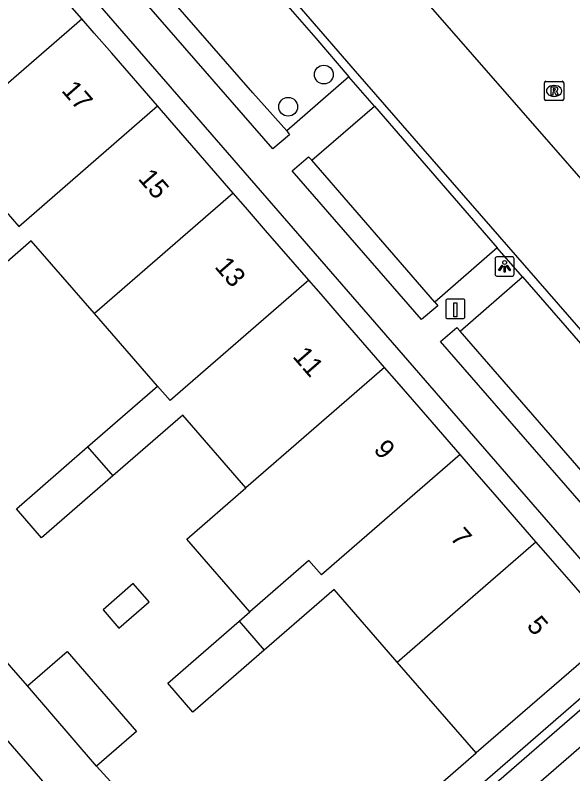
# Model space of a CAD drawing. Extents: x 155888 to 156864, y 383882 to 384671.
# Drawn here: x 156670.41 to 156699.39, y 384044.53 to 384083.96 of the extents above; entities that cross this region are included whole.
import ezdxf

# ---------------------------------------------------------------- set-up
doc = ezdxf.new("R2010")
doc.units = 0
for name, color, linetype in [('IMGEO_Boom', 7, 'Continuous'), ('IMGEO_Laadpaal', 7, 'Continuous'), ('IMGEO_Lichtpunt', 7, 'Continuous'), ('IMGEO_Pand', 7, 'Continuous'), ('IMGEO_Pand_nummerreeks', 7, 'Continuous'), ('IMGEO_Parkeervlak_open', 7, 'Continuous'), ('IMGEO_Rijbaan_lokaal_gesloten', 7, 'Continuous'), ('IMGEO_Rijbaan_lokaal_open', 7, 'Continuous'), ('IMGEO_Rioolput', 7, 'Continuous'), ('IMGEO_Voetpad_open', 7, 'Continuous')]:
    doc.layers.add(name, color=color, linetype=linetype)

msp = doc.modelspace()

# ---------------------------------------------------------------- linework, layer by layer
at = {"layer": 'IMGEO_Boom'}
for centre in [(156686.447, 384080.869), (156684.594, 384079.196)]:
    msp.add_circle(centre, 0.489, dxfattribs=at)
at = {"layer": 'IMGEO_Laadpaal'}
for p, q in [((156692.782, 384069.112), (156692.782, 384068.271)), ((156692.782, 384069.112), (156692.782, 384068.271)), ((156693.698, 384069.196), (156692.857, 384069.196)), ((156693.698, 384069.196), (156692.857, 384069.196)), ((156693.782, 384068.28), (156693.782, 384069.121)), ((156693.782, 384068.28), (156693.782, 384069.121)), ((156692.866, 384068.196), (156693.707, 384068.196)), ((156692.866, 384068.196), (156693.707, 384068.196))]:
    msp.add_line(p, q, dxfattribs=at)
msp.add_lwpolyline([(156693.197, 384069.009), (156693.357, 384069.009), (156693.357, 384068.276), (156693.197, 384068.276), (156693.197, 384069.009)], dxfattribs=at)
for centre, start, end in [((156692.86, 384069.118), 92.4484, 184.2845), ((156692.86, 384069.118), 92.4484, 184.2845), ((156693.704, 384069.118), 2.4484, 94.2845), ((156693.704, 384069.118), 2.4484, 94.2845), ((156692.86, 384068.274), 182.4484, 274.2845), ((156692.86, 384068.274), 182.4484, 274.2845), ((156693.704, 384068.274), 272.4484, 4.2845), ((156693.704, 384068.274), 272.4484, 4.2845)]:
    msp.add_arc(centre, 0.0779, start, end, dxfattribs=at)
at = {"layer": 'IMGEO_Lichtpunt'}
for p, q in [((156695.344, 384071.303), (156695.344, 384070.496)), ((156695.344, 384071.303), (156695.344, 384070.496)), ((156696.246, 384071.398), (156695.438, 384071.398)), ((156696.246, 384071.398), (156695.438, 384071.398)), ((156696.34, 384070.496), (156696.34, 384071.303)), ((156696.34, 384070.496), (156696.34, 384071.303)), ((156695.438, 384070.402), (156696.246, 384070.402)), ((156695.438, 384070.402), (156696.246, 384070.402))]:
    msp.add_line(p, q, dxfattribs=at)
for points in [[(156695.718, 384070.967), (156695.757, 384070.939), (156695.569, 384070.677), (156695.531, 384070.704), (156695.718, 384070.967)], [(156695.82, 384070.919), (156695.867, 384070.919), (156695.867, 384070.597), (156695.82, 384070.597), (156695.82, 384070.919)], [(156695.93, 384070.939), (156695.968, 384070.966), (156696.155, 384070.704), (156696.116, 384070.676), (156695.93, 384070.939)]]:
    msp.add_lwpolyline(points, dxfattribs=at)
msp.add_circle((156695.843, 384071.101), 0.0994, dxfattribs=at)
for centre, start, end in [((156695.438, 384071.303), 90, 180), ((156695.438, 384071.303), 90, 180), ((156696.246, 384071.303), 0, 90), ((156696.246, 384071.303), 0, 90), ((156695.438, 384070.496), 180, 270), ((156695.438, 384070.496), 180, 270), ((156696.246, 384070.496), 270, 0), ((156696.246, 384070.496), 270, 360)]:
    msp.add_arc(centre, 0.0946, start, end, dxfattribs=at)
at = {"layer": 'IMGEO_Pand'}
for points in [[(156673.865, 384083.769), (156671.349, 384086.665), (156670.571, 384087.56), (156669.93, 384088.298)], [(156666.655, 384077.511), (156673.865, 384083.769)], [(156677.799, 384079.24), (156675.423, 384081.975), (156674.515, 384083.021), (156673.865, 384083.769)], [(156669.934, 384073.737), (156670.59, 384072.982), (156677.799, 384079.24)], [(156681.735, 384074.71), (156679.36, 384077.444), (156678.447, 384078.495), (156677.799, 384079.24)], [(156681.735, 384074.71), (156674.525, 384068.453)], [(156685.67, 384070.182), (156683.419, 384072.773), (156682.374, 384073.976), (156681.735, 384074.71)], [(156674.525, 384068.453), (156671.246, 384072.227), (156667.615, 384069.072)], [(156685.67, 384070.182), (156678.46, 384063.924), (156677.804, 384064.679)], [(156689.605, 384065.653), (156687.351, 384068.248), (156686.301, 384069.455), (156685.67, 384070.182)], [(156677.804, 384064.679), (156674.525, 384068.453)], [(156689.605, 384065.653), (156682.394, 384059.396)], [(156693.539, 384061.125), (156691.407, 384063.579), (156690.235, 384064.928), (156689.605, 384065.653)], [(156674.173, 384061.524), (156677.804, 384064.679)], [(156682.394, 384059.396), (156679.115, 384063.17), (156675.484, 384060.015)], [(156675.484, 384060.015), (156671.779, 384056.795), (156670.467, 384058.305), (156674.173, 384061.524)], [(156674.173, 384061.524), (156675.484, 384060.015)], [(156693.539, 384061.125), (156686.329, 384054.867), (156685.673, 384055.622), (156682.604, 384052.955)], [(156697.474, 384056.596), (156695.355, 384059.035), (156694.178, 384060.389), (156693.539, 384061.125)], [(156682.604, 384052.955), (156679.326, 384056.734), (156682.394, 384059.396)], [(156690.262, 384050.338), (156697.474, 384056.596)], [(156701.592, 384051.857), (156699.314, 384054.479), (156698.108, 384055.866), (156697.474, 384056.596)], [(156675.802, 384052.106), (156677.365, 384053.464), (156676.537, 384054.416), (156674.974, 384053.058), (156675.802, 384052.106)], [(156690.262, 384050.338), (156686.985, 384054.112), (156683.354, 384050.957)], [(156682.042, 384052.467), (156682.604, 384052.955)], [(156683.354, 384050.957), (156679.648, 384047.738), (156678.337, 384049.248), (156682.042, 384052.467)], [(156682.042, 384052.467), (156683.354, 384050.957)], [(156701.592, 384051.857), (156694.362, 384045.615)], [(156671.041, 384049.103), (156673.116, 384050.894), (156676.715, 384046.725), (156674.64, 384044.933)], [(156694.362, 384045.615), (156690.262, 384050.338)], [(156674.64, 384044.933), (156671.041, 384049.103)]]:
    msp.add_lwpolyline(points, dxfattribs=at)
at = {"layer": 'IMGEO_Parkeervlak_open'}
for points in [[(156684.517, 384077.938), (156682.759, 384079.919), (156677.788, 384085.641)], [(156692.215, 384069.042), (156685.823, 384076.419)], [(156704.744, 384054.644), (156701.662, 384058.188), (156693.531, 384067.538)]]:
    msp.add_lwpolyline(points, dxfattribs=at)
at = {"layer": 'IMGEO_Rijbaan_lokaal_gesloten'}
for points in [[(156708.358, 384057.797), (156707.089, 384059.25), (156688.102, 384081.041), (156680.796, 384089.479), (156662.154, 384110.91), (156634.612, 384142.629)], [(156681.066, 384088.468), (156686.032, 384082.758), (156687.753, 384080.745)], [(156689.082, 384079.232), (156687.753, 384080.745)], [(156689.082, 384079.232), (156695.457, 384071.872)], [(156696.778, 384070.365), (156695.457, 384071.872)], [(156696.778, 384070.365), (156704.9, 384061.019), (156706.573, 384059.093), (156707.975, 384057.462)]]:
    msp.add_lwpolyline(points, dxfattribs=at)
at = {"layer": 'IMGEO_Rijbaan_lokaal_open'}
msp.add_lwpolyline([(156701.762, 384073.232), (156691.649, 384084.815)], dxfattribs=at)
at = {"layer": 'IMGEO_Rioolput'}
for p, q in [((156697.989, 384080.518), (156698.841, 384080.518)), ((156697.914, 384079.592), (156697.914, 384080.444)), ((156698.402, 384080.298), (156698.427, 384080.298)), ((156698.915, 384080.444), (156698.915, 384079.592)), ((156698.425, 384079.738), (156698.4, 384079.738)), ((156698.841, 384079.518), (156697.989, 384079.518))]:
    msp.add_line(p, q, dxfattribs=at)
for points in [[(156697.989, 384080.518), (156698.841, 384080.518)], [(156697.914, 384079.592), (156697.914, 384080.444)], [(156698.503, 384080.216), (156698.251, 384080.218), (156698.251, 384079.818)], [(156698.429, 384080.137), (156698.375, 384080.137), (156698.375, 384080.056)], [(156698.915, 384080.444), (156698.915, 384079.592)], [(156698.251, 384079.818), (156698.375, 384079.818), (156698.375, 384079.98), (156698.386, 384079.98)], [(156698.375, 384080.056), (156698.427, 384080.056)], [(156698.433, 384079.951), (156698.504, 384079.818), (156698.644, 384079.818), (156698.579, 384079.944)], [(156698.841, 384079.518), (156697.989, 384079.518)]]:
    msp.add_lwpolyline(points, dxfattribs=at)
for centre, radius, start, end in [((156697.991, 384080.442), 0.0765, 91.552, 178.448), ((156697.991, 384080.442), 0.0765, 91.552, 178.448), ((156698.839, 384080.442), 0.0765, 1.552, 88.448), ((156698.839, 384080.442), 0.0765, 1.552, 88.448), ((156698.435, 384080.041), 0.0964, 77.0061, 93.1865), ((156698.449, 384080.098), 0.0378, 276.6634, 79.6772), ((156698.502, 384080.106), 0.109, 350.3612, 89.416), ((156698.5, 384080.106), 0.112, 277.5842, 350.9817), ((156698.385, 384079.927), 0.0533, 26.0293, 88.6989), ((156698.411, 384080.245), 0.19, 274.7715, 282.9687), ((156698.484, 384079.891), 0.108, 29.5134, 73.7905), ((156697.991, 384079.594), 0.0765, 181.552, 268.448), ((156697.991, 384079.594), 0.0765, 181.552, 268.448), ((156698.839, 384079.594), 0.0765, 271.552, 358.448), ((156698.839, 384079.594), 0.0765, 271.552, 358.448)]:
    msp.add_arc(centre, radius, start, end, dxfattribs=at)
for centre, major_axis, ratio, start_param, end_param in [((156698.401, 384080.018), (-0.387, 0.002), 0.722429, 4.712389, 7.853982), ((156698.426, 384080.018), (-0.39, 0.002), 0.717154, 1.570796, 4.712389)]:
    msp.add_ellipse(centre, major_axis=major_axis, ratio=ratio, start_param=start_param, end_param=end_param, dxfattribs=at)
at = {"layer": 'IMGEO_Voetpad_open'}
for points in [[(156666.669, 384093.809), (156702.45, 384052.606)], [(156684.517, 384077.938), (156684.666, 384077.741), (156683.805, 384077.01), (156676.768, 384085.106), (156677.611, 384085.83), (156677.788, 384085.641)], [(156687.753, 384080.745), (156684.517, 384077.938)], [(156685.823, 384076.419), (156689.082, 384079.232)], [(156671.041, 384049.103), (156646.945, 384076.691)], [(156692.215, 384069.042), (156692.365, 384068.849), (156691.528, 384068.14), (156684.796, 384075.865), (156685.653, 384076.598), (156685.823, 384076.419)], [(156645.025, 384075.023), (156674.565, 384041.006)], [(156695.457, 384071.872), (156692.215, 384069.042)], [(156693.531, 384067.538), (156696.778, 384070.365)], [(156703.906, 384053.898), (156692.513, 384066.999), (156693.363, 384067.725), (156693.531, 384067.538)], [(156665.113, 384017.769), (156664.832, 384018.136), (156702.582, 384050.885), (156702.889, 384050.539), (156665.113, 384017.769)], [(156662.36, 384013.004), (156662.126, 384013.26), (156703.764, 384049.407)], [(156682.932, 384035.678), (156694.362, 384045.615)], [(156682.932, 384035.678), (156682.767, 384035.867), (156679.879, 384039.187), (156674.64, 384044.933)]]:
    msp.add_lwpolyline(points, dxfattribs=at)

# ---------------------------------------------------------------- texts
at = {"layer": 'IMGEO_Pand_nummerreeks'}
for s, rotation, p in [('17', 310.9865, (156672.778, 384080.019)), ('15', 310.9865, (156676.756, 384075.441)), ('13', 310.9865, (156680.733, 384070.863)), ('11', 310.9865, (156684.786, 384066.199)), ('9', 310.9892, (156688.991, 384061.36)), ('7', 310.9892, (156692.969, 384056.781)), ('5', 310.9865, (156696.947, 384052.202))]:
    msp.add_text(s, height=1, rotation=rotation, dxfattribs=at).set_placement(p)

doc.saveas('drawing.dxf')
